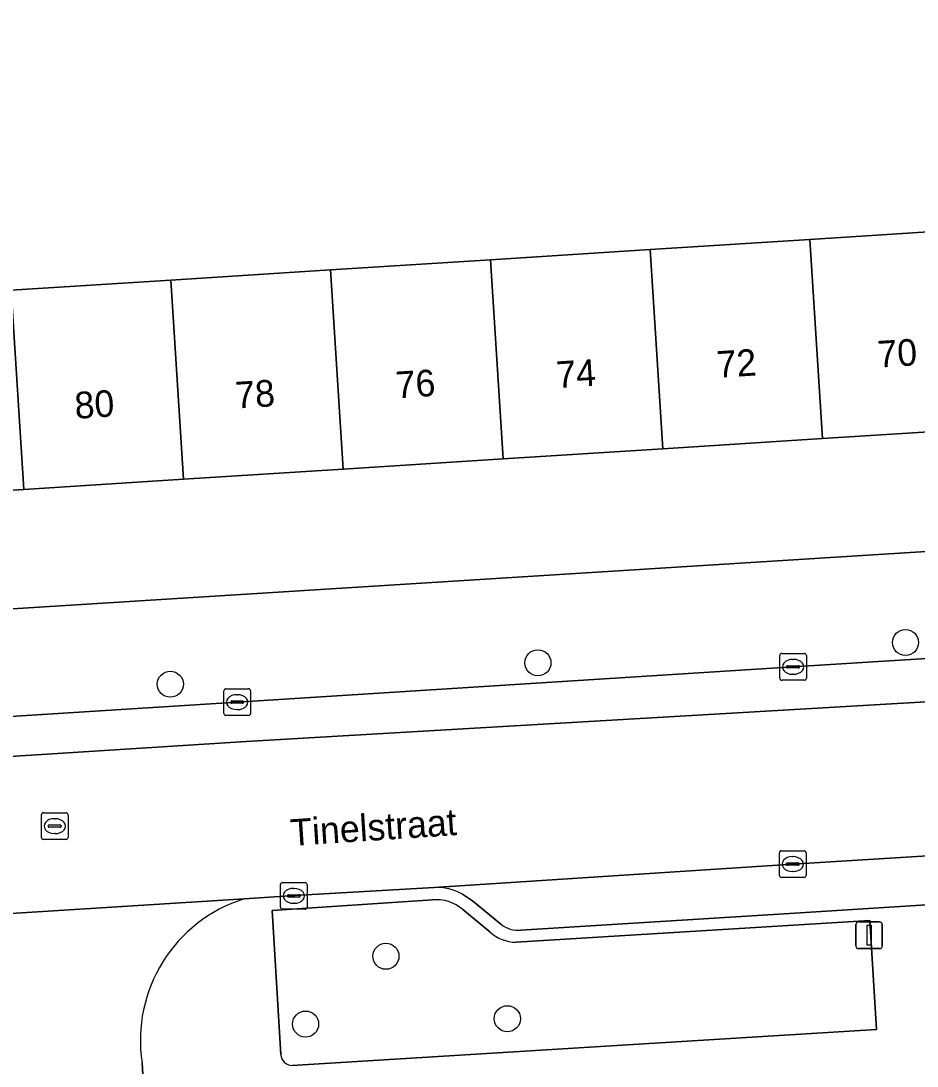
# Model space of a CAD drawing. Extents: x 159053 to 160042, y 380449 to 381423.
# Drawn here: x 159669.64 to 159703.24, y 381179.85 to 381219.05 of the extents above; entities that cross this region are included whole.
import ezdxf

# ---------------------------------------------------------------- set-up
doc = ezdxf.new("R2010")
doc.units = 0
for name, color, linetype in [('IMGEO_Boom', 7, 'Continuous'), ('IMGEO_Erf', 7, 'Continuous'), ('IMGEO_Groenvoorziening', 7, 'Continuous'), ('IMGEO_Kolk', 7, 'Continuous'), ('IMGEO_Lichtmast', 7, 'Continuous'), ('IMGEO_Openbare_ruimte_label', 7, 'Continuous'), ('IMGEO_Pand', 7, 'Continuous'), ('IMGEO_Pand_nummerreeks', 7, 'Continuous'), ('IMGEO_Parkeervlak_open', 7, 'Continuous'), ('IMGEO_Rijbaan_lokaal_open', 7, 'Continuous'), ('IMGEO_Rioolput', 7, 'Continuous'), ('IMGEO_Voetpad_open', 7, 'Continuous')]:
    doc.layers.add(name, color=color, linetype=linetype)

msp = doc.modelspace()

# ---------------------------------------------------------------- linework, layer by layer
at = {"layer": 'IMGEO_Boom'}
for centre in [(159702.804, 381195.74), (159689.022, 381194.979), (159675.24, 381194.176), (159683.324, 381183.975), (159680.312, 381181.431), (159687.876, 381181.632)]:
    msp.add_circle(centre, 0.489, dxfattribs=at)
at = {"layer": 'IMGEO_Erf'}
msp.add_lwpolyline([(159653.854, 381219.591), (159654.83, 381209.481), (159657.069, 381209.624), (159657.161, 381208.176), (159663.281, 381208.566), (159669.271, 381208.948), (159675.261, 381209.33), (159681.251, 381209.711), (159687.241, 381210.093), (159693.231, 381210.475), (159699.22, 381210.857), (159705.21, 381211.238), (159711.2, 381211.62), (159717.381, 381212.014), (159717.291, 381213.431), (159719.476, 381213.588), (159718.637, 381226.753)], dxfattribs=at)
msp.add_lwpolyline([(159719.729, 381209.619), (159717.502, 381209.476), (159717.816, 381204.544), (159711.674, 381204.153), (159705.684, 381203.771), (159699.694, 381203.389), (159693.704, 381203.007), (159687.714, 381202.625), (159681.724, 381202.244), (159675.735, 381201.862), (159669.745, 381201.48), (159663.755, 381201.098), (159657.615, 381200.707), (159657.303, 381205.595), (159655.086, 381205.454), (159655.668, 381196.153), (159668.917, 381196.982), (159720.32, 381200.208)], close=True, dxfattribs=at)
at = {"layer": 'IMGEO_Groenvoorziening'}
for points in [[(159685.067, 381186.085), (159679.055, 381185.691), (159679.379, 381180.293)], [(159687.221, 381184.891), (159686.209, 381185.725)], [(159679.812, 381179.878), (159701.722, 381181.223), (159701.47, 381185.314)], [(159701.47, 381185.314), (159688.206, 381184.5)]]:
    msp.add_lwpolyline(points, dxfattribs=at)
for centre, radius, start, end in [((159685.221, 381184.582), 1.511, 49.162, 95.8445), ((159688.216, 381185.961), 1.461, 227.0916, 269.6068), ((159679.811, 381180.31), 0.432, 182.2855, 270.1465)]:
    msp.add_arc(centre, radius, start, end, dxfattribs=at)
at = {"layer": 'IMGEO_Kolk'}
for p, q in [((159698.088, 381194.402), (159698.088, 381195.254)), ((159698.163, 381195.328), (159699.015, 381195.328)), ((159698.576, 381195.108), (159698.601, 381195.108)), ((159699.089, 381195.254), (159699.089, 381194.402)), ((159698.347, 381194.822), (159698.347, 381194.834)), ((159698.785, 381194.785), (159698.387, 381194.785)), ((159698.39, 381194.871), (159698.788, 381194.871)), ((159698.831, 381194.834), (159698.831, 381194.822)), ((159699.015, 381194.328), (159698.163, 381194.328)), ((159698.599, 381194.548), (159698.574, 381194.548)), ((159677.247, 381193.078), (159677.247, 381193.93)), ((159677.322, 381194.004), (159678.174, 381194.004)), ((159678.248, 381193.93), (159678.248, 381193.078)), ((159677.506, 381193.498), (159677.506, 381193.51)), ((159677.549, 381193.547), (159677.947, 381193.547)), ((159677.735, 381193.784), (159677.76, 381193.784)), ((159677.99, 381193.51), (159677.99, 381193.498)), ((159677.944, 381193.461), (159677.546, 381193.461)), ((159677.758, 381193.224), (159677.733, 381193.224)), ((159678.174, 381193.004), (159677.322, 381193.004)), ((159698.077, 381187.004), (159698.077, 381187.856)), ((159698.152, 381187.93), (159699.004, 381187.93)), ((159698.565, 381187.71), (159698.59, 381187.71)), ((159699.078, 381187.856), (159699.078, 381187.004)), ((159698.336, 381187.424), (159698.336, 381187.436)), ((159698.774, 381187.387), (159698.376, 381187.387)), ((159698.379, 381187.473), (159698.777, 381187.473)), ((159698.82, 381187.436), (159698.82, 381187.424)), ((159699.004, 381186.93), (159698.152, 381186.93)), ((159698.588, 381187.15), (159698.563, 381187.15)), ((159679.369, 381185.813), (159679.369, 381186.665)), ((159679.444, 381186.739), (159680.296, 381186.739)), ((159679.857, 381186.519), (159679.882, 381186.519)), ((159680.37, 381186.665), (159680.37, 381185.813)), ((159679.628, 381186.233), (159679.628, 381186.245)), ((159680.066, 381186.196), (159679.668, 381186.196)), ((159679.671, 381186.282), (159680.069, 381186.282)), ((159680.112, 381186.245), (159680.112, 381186.233)), ((159680.296, 381185.739), (159679.444, 381185.739)), ((159679.88, 381185.959), (159679.855, 381185.959))]:
    msp.add_line(p, q, dxfattribs=at)
for points in [[(159698.088, 381194.402), (159698.088, 381195.254)], [(159698.163, 381195.328), (159699.015, 381195.328)], [(159699.089, 381195.254), (159699.089, 381194.402)], [(159699.015, 381194.328), (159698.163, 381194.328)], [(159677.247, 381193.078), (159677.247, 381193.93)], [(159677.322, 381194.004), (159678.174, 381194.004)], [(159678.248, 381193.93), (159678.248, 381193.078)], [(159678.174, 381193.004), (159677.322, 381193.004)], [(159698.077, 381187.004), (159698.077, 381187.856)], [(159698.152, 381187.93), (159699.004, 381187.93)], [(159699.078, 381187.856), (159699.078, 381187.004)], [(159699.004, 381186.93), (159698.152, 381186.93)], [(159679.369, 381185.813), (159679.369, 381186.665)], [(159679.444, 381186.739), (159680.296, 381186.739)], [(159680.37, 381186.665), (159680.37, 381185.813)], [(159680.296, 381185.739), (159679.444, 381185.739)]]:
    msp.add_lwpolyline(points, dxfattribs=at)
for centre, radius, start, end in [((159698.165, 381195.252), 0.0765, 91.552, 178.448), ((159698.165, 381195.252), 0.0765, 91.552, 178.448), ((159699.013, 381195.252), 0.0765, 1.552, 88.448), ((159699.013, 381195.252), 0.0765, 1.552, 88.448), ((159698.387, 381194.831), 0.0403, 85.8775, 175.7526), ((159698.384, 381194.821), 0.0366, 178.938, 274.7102), ((159698.788, 381194.828), 0.043, 264.8664, 352.4533), ((159698.792, 381194.833), 0.0386, 1.7309, 96.639), ((159698.165, 381194.404), 0.0765, 181.552, 268.448), ((159698.165, 381194.404), 0.0765, 181.552, 268.448), ((159699.013, 381194.404), 0.0765, 271.552, 358.448), ((159699.013, 381194.404), 0.0765, 271.552, 358.448), ((159677.324, 381193.928), 0.0765, 91.552, 178.448), ((159677.324, 381193.928), 0.0765, 91.552, 178.448), ((159678.172, 381193.928), 0.0765, 1.552, 88.448), ((159678.172, 381193.928), 0.0765, 1.552, 88.448), ((159677.546, 381193.507), 0.0403, 85.8775, 175.7526), ((159677.951, 381193.509), 0.0386, 1.7309, 96.639), ((159677.543, 381193.497), 0.0366, 178.938, 274.7102), ((159677.947, 381193.504), 0.043, 264.8664, 352.4533), ((159677.324, 381193.08), 0.0765, 181.552, 268.448), ((159677.324, 381193.08), 0.0765, 181.552, 268.448), ((159678.172, 381193.08), 0.0765, 271.552, 358.448), ((159678.172, 381193.08), 0.0765, 271.552, 358.448), ((159698.154, 381187.854), 0.0765, 91.552, 178.448), ((159698.154, 381187.854), 0.0765, 91.552, 178.448), ((159699.002, 381187.854), 0.0765, 1.552, 88.448), ((159699.002, 381187.854), 0.0765, 1.552, 88.448), ((159698.376, 381187.433), 0.0403, 85.8775, 175.7526), ((159698.373, 381187.423), 0.0366, 178.938, 274.7102), ((159698.777, 381187.43), 0.043, 264.8664, 352.4533), ((159698.781, 381187.435), 0.0386, 1.7309, 96.639), ((159698.154, 381187.006), 0.0765, 181.552, 268.448), ((159698.154, 381187.006), 0.0765, 181.552, 268.448), ((159699.002, 381187.006), 0.0765, 271.552, 358.448), ((159699.002, 381187.006), 0.0765, 271.552, 358.448), ((159679.446, 381186.663), 0.0765, 91.552, 178.448), ((159679.446, 381186.663), 0.0765, 91.552, 178.448), ((159680.294, 381186.663), 0.0765, 1.552, 88.448), ((159680.294, 381186.663), 0.0765, 1.552, 88.448), ((159679.668, 381186.242), 0.0403, 85.8775, 175.7526), ((159679.665, 381186.232), 0.0366, 178.938, 274.7102), ((159680.069, 381186.239), 0.043, 264.8664, 352.4533), ((159680.073, 381186.244), 0.0386, 1.7309, 96.639), ((159679.446, 381185.815), 0.0765, 181.552, 268.448), ((159679.446, 381185.815), 0.0765, 181.552, 268.448), ((159680.294, 381185.815), 0.0765, 271.552, 358.448), ((159680.294, 381185.815), 0.0765, 271.552, 358.448)]:
    msp.add_arc(centre, radius, start, end, dxfattribs=at)
for centre, major_axis, ratio, start_param, end_param in [((159698.575, 381194.828), (-0.387, 0.002), 0.722429, 4.712389, 7.853982), ((159698.6, 381194.828), (-0.39, 0.002), 0.717154, 1.570796, 4.712389), ((159677.734, 381193.504), (-0.387, 0.002), 0.722429, 4.712389, 7.853982), ((159677.759, 381193.504), (-0.39, 0.002), 0.717154, 1.570796, 4.712389), ((159698.564, 381187.43), (-0.387, 0.002), 0.722429, 4.712389, 7.853982), ((159698.589, 381187.43), (-0.39, 0.002), 0.717154, 1.570796, 4.712389), ((159679.856, 381186.239), (-0.387, 0.002), 0.722429, 4.712389, 7.853982), ((159679.881, 381186.239), (-0.39, 0.002), 0.717154, 1.570796, 4.712389)]:
    msp.add_ellipse(centre, major_axis=major_axis, ratio=ratio, start_param=start_param, end_param=end_param, dxfattribs=at)
at = {"layer": 'IMGEO_Lichtmast'}
for p, q in [((159700.943, 381184.359), (159700.943, 381185.159)), ((159700.943, 381185.159), (159700.943, 381184.359)), ((159701.043, 381185.259), (159701.833, 381185.259)), ((159701.833, 381185.259), (159701.043, 381185.259)), ((159701.933, 381185.159), (159701.933, 381184.359)), ((159701.933, 381184.359), (159701.933, 381185.159)), ((159701.833, 381184.259), (159701.043, 381184.259)), ((159701.043, 381184.259), (159701.833, 381184.259))]:
    msp.add_line(p, q, dxfattribs=at)
msp.add_lwpolyline([(159701.363, 381185.134), (159701.513, 381185.134), (159701.513, 381184.384), (159701.363, 381184.384), (159701.363, 381185.134)], dxfattribs=at)
for centre, start, end in [((159701.043, 381185.159), 90, 180), ((159701.043, 381185.159), 90, 180), ((159701.833, 381185.159), 0, 90), ((159701.833, 381185.159), 360, 90), ((159701.043, 381184.359), 180, 270), ((159701.043, 381184.359), 180, 270), ((159701.833, 381184.359), 270, 0), ((159701.833, 381184.359), 270, 0)]:
    msp.add_arc(centre, 0.1, start, end, dxfattribs=at)
at = {"layer": 'IMGEO_Pand'}
for points in [[(159699.22, 381210.857), (159699.694, 381203.389), (159705.684, 381203.771), (159705.21, 381211.238)], [(159699.22, 381210.857), (159693.231, 381210.475), (159693.704, 381203.007), (159699.694, 381203.389)], [(159687.714, 381202.625), (159693.704, 381203.007), (159693.231, 381210.475), (159687.241, 381210.093)], [(159687.714, 381202.625), (159687.241, 381210.093), (159681.251, 381209.711), (159681.724, 381202.244)], [(159675.261, 381209.33), (159675.735, 381201.862), (159681.724, 381202.244), (159681.251, 381209.711)], [(159675.261, 381209.33), (159669.271, 381208.948), (159669.745, 381201.48), (159675.735, 381201.862)], [(159669.745, 381201.48), (159669.271, 381208.948), (159663.281, 381208.566), (159663.755, 381201.098)]]:
    msp.add_lwpolyline(points, close=True, dxfattribs=at)
at = {"layer": 'IMGEO_Parkeervlak_open'}
for points in [[(159741.195, 381197.48), (159739.342, 381197.376), (159731.777, 381196.886), (159722.024, 381196.285), (159698.589, 381194.827), (159677.748, 381193.503), (159640.79, 381191.163), (159630.83, 381190.546), (159627.059, 381190.306), (159624.483, 381190.151), (159605.214, 381188.99), (159605.291, 381187.402), (159606.136, 381187.455), (159624.153, 381188.6), (159624.576, 381188.627), (159678.079, 381192.027), (159744.469, 381195.902)], [(159719.214, 381188.709), (159698.579, 381187.431), (159685.13, 381186.557)], [(159688.376, 381184.957), (159698.659, 381185.596), (159716.22, 381186.702)], [(159686.199, 381186.301), (159686.57, 381186.054), (159687.636, 381185.174)]]:
    msp.add_lwpolyline(points, dxfattribs=at)
for centre, radius, start, end in [((159685.211, 381184.534), 2.024, 60.7785, 92.2868), ((159688.268, 381185.958), 1.007, 231.1497, 276.1635)]:
    msp.add_arc(centre, radius, start, end, dxfattribs=at)
at = {"layer": 'IMGEO_Rijbaan_lokaal_open'}
for points in [[(159744.469, 381195.902), (159678.079, 381192.027), (159624.576, 381188.627), (159624.153, 381188.6), (159624.501, 381182.778), (159624.83, 381182.801), (159625.418, 381182.804), (159642.356, 381183.868), (159656.922, 381184.795), (159661.867, 381185.115), (159663.892, 381185.24), (159678.008, 381186.129), (159679.913, 381186.249), (159685.13, 381186.557), (159698.579, 381187.431), (159719.214, 381188.709), (159723.027, 381188.949), (159727.267, 381189.208)], [(159678.008, 381186.129), (159663.892, 381185.24)], [(159668.988, 381179.879), (159669.128, 381177.892), (159669.207, 381176.73), (159669.733, 381168.961), (159669.776, 381168.312), (159674.902, 381168.601), (159674.606, 381173.283), (159674.457, 381175.502), (159674.352, 381177.071), (159674.304, 381177.78), (159674.179, 381179.977)]]:
    msp.add_lwpolyline(points, dxfattribs=at)
msp.add_arc((159679.687, 381180.817), 5.571, 107.5366, 188.6672, dxfattribs=at)
at = {"layer": 'IMGEO_Rioolput'}
for p, q in [((159670.406, 381188.428), (159670.406, 381189.28)), ((159670.481, 381189.354), (159671.333, 381189.354)), ((159671.407, 381189.28), (159671.407, 381188.428)), ((159670.665, 381188.848), (159670.665, 381188.86)), ((159671.103, 381188.811), (159670.705, 381188.811)), ((159670.708, 381188.897), (159671.106, 381188.897)), ((159670.894, 381189.134), (159670.919, 381189.134)), ((159671.149, 381188.86), (159671.149, 381188.848)), ((159670.917, 381188.574), (159670.892, 381188.574)), ((159671.333, 381188.354), (159670.481, 381188.354))]:
    msp.add_line(p, q, dxfattribs=at)
for points in [[(159670.406, 381188.428), (159670.406, 381189.28)], [(159670.481, 381189.354), (159671.333, 381189.354)], [(159671.407, 381189.28), (159671.407, 381188.428)], [(159671.333, 381188.354), (159670.481, 381188.354)]]:
    msp.add_lwpolyline(points, dxfattribs=at)
for centre, radius, start, end in [((159670.483, 381189.278), 0.0765, 91.552, 178.448), ((159670.483, 381189.278), 0.0765, 91.552, 178.448), ((159671.331, 381189.278), 0.0765, 1.552, 88.448), ((159671.331, 381189.278), 0.0765, 1.552, 88.448), ((159670.705, 381188.857), 0.0403, 85.8775, 175.7526), ((159670.702, 381188.847), 0.0366, 178.938, 274.7102), ((159671.106, 381188.854), 0.043, 264.8664, 352.4533), ((159671.11, 381188.859), 0.0386, 1.7309, 96.639), ((159670.483, 381188.43), 0.0765, 181.552, 268.448), ((159670.483, 381188.43), 0.0765, 181.552, 268.448), ((159671.331, 381188.43), 0.0765, 271.552, 358.448), ((159671.331, 381188.43), 0.0765, 271.552, 358.448)]:
    msp.add_arc(centre, radius, start, end, dxfattribs=at)
for centre, major_axis, ratio, start_param, end_param in [((159670.893, 381188.854), (-0.387, 0.002), 0.722429, 4.712389, 7.853982), ((159670.918, 381188.854), (-0.39, 0.002), 0.717154, 1.570796, 4.712389)]:
    msp.add_ellipse(centre, major_axis=major_axis, ratio=ratio, start_param=start_param, end_param=end_param, dxfattribs=at)
at = {"layer": 'IMGEO_Voetpad_open'}
for points in [[(159788.513, 381204.469), (159778.049, 381203.831), (159744.3, 381201.713), (159742.296, 381201.587), (159721.891, 381200.306), (159720.32, 381200.208), (159668.917, 381196.982), (159655.668, 381196.153), (159654.126, 381196.057), (159631.656, 381194.652), (159629.693, 381194.529), (159589.458, 381192.013), (159571.226, 381190.851), (159569.611, 381190.748), (159546.859, 381189.298), (159545.42, 381189.206), (159504.26, 381186.583), (159497.865, 381186.136), (159497.957, 381185.477)], [(159532.906, 381184.378), (159533.154, 381184.384), (159534.651, 381184.491), (159542.845, 381185.018), (159550.566, 381185.517), (159568.608, 381186.639), (159570.515, 381186.753), (159574.292, 381186.985), (159585.806, 381187.766), (159605.214, 381188.99), (159624.483, 381190.151), (159627.059, 381190.306), (159630.83, 381190.546), (159640.79, 381191.163), (159677.748, 381193.503), (159698.589, 381194.827), (159722.024, 381196.285), (159731.777, 381196.886), (159739.342, 381197.376), (159741.195, 381197.48)], [(159685.13, 381186.557), (159679.913, 381186.249), (159678.008, 381186.129)], [(159716.22, 381186.702), (159698.659, 381185.596), (159688.376, 381184.957)], [(159679.379, 381180.293), (159679.055, 381185.691), (159685.067, 381186.085)], [(159687.636, 381185.174), (159686.57, 381186.054), (159686.199, 381186.301)], [(159686.209, 381185.725), (159687.221, 381184.891)], [(159688.206, 381184.5), (159701.47, 381185.314), (159701.722, 381181.223)], [(159701.722, 381181.223), (159679.812, 381179.878)], [(159674.179, 381179.977), (159674.304, 381177.78), (159674.352, 381177.071), (159679.007, 381177.38), (159680.287, 381177.42), (159687.338, 381177.866), (159698.09, 381178.559), (159702.195, 381178.819), (159703.678, 381178.895), (159707.716, 381179.151), (159718.276, 381179.832), (159725.374, 381180.249), (159729.367, 381180.49), (159732.733, 381180.848)]]:
    msp.add_lwpolyline(points, dxfattribs=at)
for centre, radius, start, end in [((159685.211, 381184.534), 2.024, 60.7785, 92.2868), ((159679.687, 381180.817), 5.571, 107.5366, 188.6672), ((159685.221, 381184.582), 1.511, 49.162, 95.8445), ((159688.216, 381185.961), 1.461, 227.0916, 269.6068), ((159688.268, 381185.958), 1.007, 231.1497, 276.1635), ((159679.811, 381180.31), 0.432, 182.2855, 270.1465)]:
    msp.add_arc(centre, radius, start, end, dxfattribs=at)

# ---------------------------------------------------------------- texts
at = {"layer": 'IMGEO_Openbare_ruimte_label'}
msp.add_text('Tinelstraat', height=1, rotation=3.7836, dxfattribs=at).set_placement((159679.772, 381188.109))
at = {"layer": 'IMGEO_Pand_nummerreeks'}
for s, p in [('70', (159701.783, 381206.047)), ('72', (159695.757, 381205.663)), ('74', (159689.74, 381205.279)), ('76', (159683.72, 381204.896)), ('78', (159677.703, 381204.512)), ('80', (159671.683, 381204.128))]:
    msp.add_text(s, height=1, rotation=3.6469, dxfattribs=at).set_placement(p)

doc.saveas('drawing.dxf')
